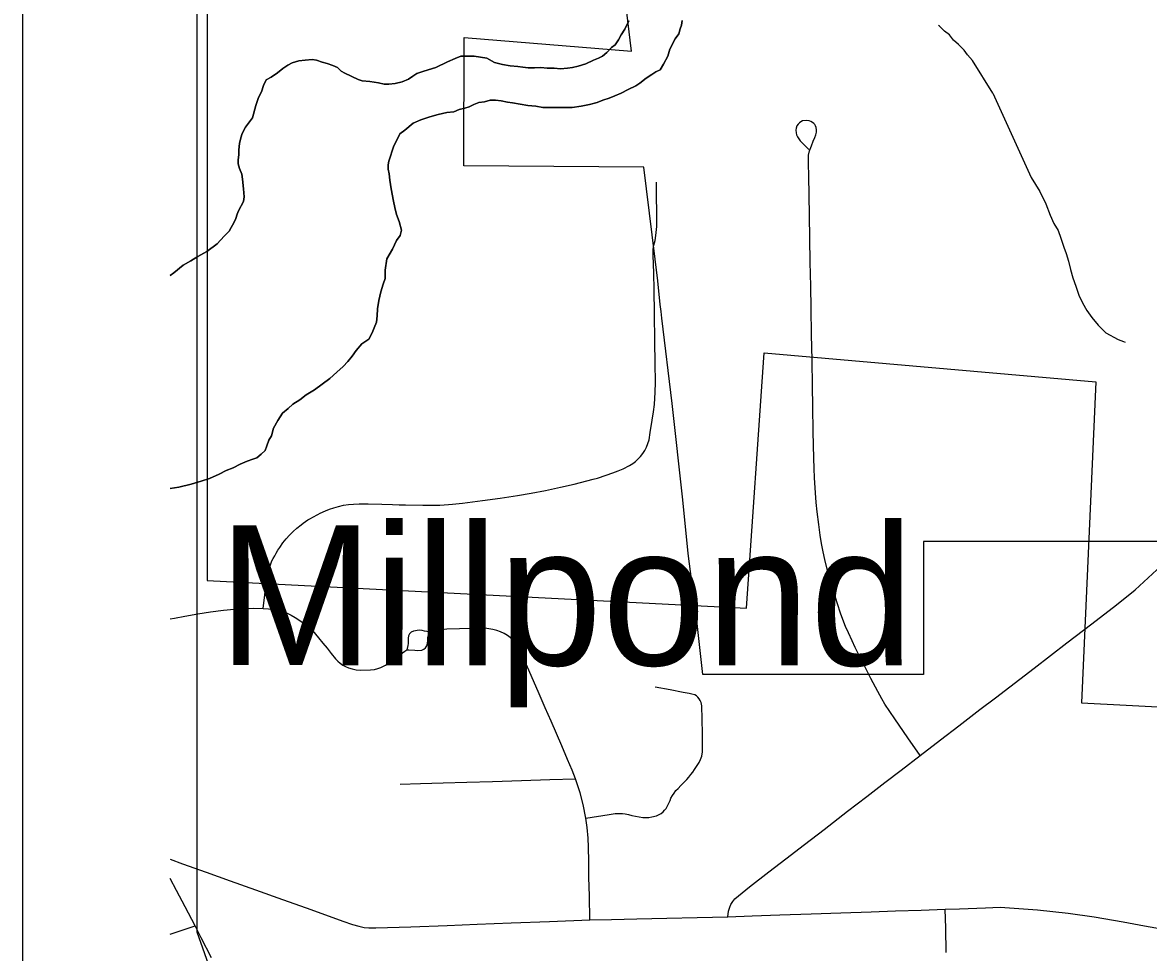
# Model space of a CAD drawing. Extents: x -11.4 to 84.1, y 11.1 to 59.
# Drawn here: x 26.165 to 26.776, y 41.853 to 42.357 of the extents above; entities that cross this region are included whole.
import ezdxf

# ---------------------------------------------------------------- set-up
doc = ezdxf.new("R2010")
doc.units = 0
for name, color, linetype in [('GM_X_City_Street', 7, 'Continuous'), ('GM_X_Corporation', 7, 'Continuous'), ('GM_X_County_Road', 7, 'Continuous'), ('GM_X_Major_River', 7, 'Continuous'), ('GM_X_Minor_River', 7, 'Continuous'), ('GM_X_Township_Road', 7, 'Continuous'), ('SH_Data', 7, 'Continuous')]:
    doc.layers.add(name, color=color, linetype=linetype)

msp = doc.modelspace()

# ---------------------------------------------------------------- linework, layer by layer
at = {"layer": 'GM_X_City_Street'}
for points in [[(26.65209, 41.95928), (26.64548, 41.96892), (26.63843, 41.97918), (26.63305, 41.98716), (26.63129, 41.99011), (26.62914, 41.994), (26.62548, 42.00101), (26.62121, 42.00945), (26.61911, 42.0136), (26.61693, 42.01789), (26.61526, 42.02139), (26.6132, 42.02586), (26.61165, 42.02929), (26.6102, 42.03298), (26.60892, 42.03656), (26.60727, 42.04161), (26.60518, 42.04846), (26.60373, 42.05312), (26.6027, 42.05695), (26.60175, 42.06035), (26.60047, 42.06551), (26.59958, 42.06979), (26.5986, 42.07432), (26.59793, 42.07875), (26.59714, 42.08453), (26.59633, 42.09133), (26.59575, 42.09649), (26.59532, 42.10176), (26.59488, 42.10978), (26.59463, 42.11484), (26.59445, 42.12043), (26.59419, 42.13469), (26.59394, 42.14851), (26.59374, 42.15961), (26.5935, 42.17366), (26.59325, 42.18747), (26.59299, 42.20169), (26.59277, 42.21378), (26.59254, 42.22668), (26.59231, 42.23959), (26.59209, 42.252), (26.59189, 42.26302), (26.59171, 42.27329), (26.59159, 42.28019), (26.59151, 42.28335), (26.5916, 42.28468), (26.59216, 42.28718), (26.59313, 42.28986), (26.5942, 42.29242), (26.59504, 42.29435), (26.5955, 42.29582), (26.59586, 42.29725), (26.59597, 42.29852), (26.59574, 42.29978), (26.59544, 42.30058), (26.595, 42.30132), (26.59443, 42.30196), (26.59376, 42.30248), (26.59287, 42.303), (26.59192, 42.30336), (26.59041, 42.30361), (26.58839, 42.30332), (26.58747, 42.30286), (26.58664, 42.30225), (26.58592, 42.30152), (26.58534, 42.30068), (26.5849, 42.29943), (26.58472, 42.29837), (26.58483, 42.29695), (26.58511, 42.29585), (26.5856, 42.29473), (26.58629, 42.29362), (26.58713, 42.2926), (26.58826, 42.29129), (26.59174, 42.28786)], [(26.29578, 42.03903), (26.29669, 42.04634), (26.29751, 42.05293), (26.29796, 42.05572), (26.29852, 42.05837), (26.2992, 42.0609), (26.30002, 42.0633), (26.30055, 42.06478), (26.30124, 42.06607), (26.30205, 42.06759), (26.30291, 42.06907), (26.30381, 42.07054), (26.30476, 42.07198), (26.30654, 42.07452), (26.30824, 42.0767), (26.3101, 42.07881), (26.312, 42.08074), (26.31405, 42.0826), (26.31633, 42.08441), (26.31756, 42.08531), (26.31882, 42.08617), (26.3201, 42.08701), (26.3214, 42.08781), (26.32272, 42.08858), (26.32542, 42.09001), (26.3268, 42.09068), (26.32959, 42.09191), (26.33187, 42.09285), (26.3342, 42.09363), (26.33658, 42.09427), (26.33933, 42.09493), (26.34204, 42.09536), (26.34482, 42.09561), (26.34784, 42.09573), (26.35277, 42.0958), (26.36024, 42.09563), (26.36596, 42.09532), (26.36949, 42.09519), (26.37303, 42.09511), (26.3824, 42.09497), (26.39165, 42.09509), (26.39626, 42.09539), (26.39856, 42.09559), (26.40398, 42.09616), (26.4094, 42.09679), (26.41481, 42.09747), (26.42433, 42.0988), (26.43382, 42.1003), (26.44125, 42.10158), (26.44895, 42.103), (26.45707, 42.10469), (26.4645, 42.10643), (26.47473, 42.10906), (26.47709, 42.10972), (26.48179, 42.1112), (26.48552, 42.11249), (26.48832, 42.11357), (26.49106, 42.1148), (26.49458, 42.11661), (26.49623, 42.11762), (26.49777, 42.11878), (26.49921, 42.12007), (26.50053, 42.12149), (26.50171, 42.12303), (26.50278, 42.12472), (26.50373, 42.12655), (26.50451, 42.12847), (26.50511, 42.13044), (26.50579, 42.13437), (26.5068, 42.14111), (26.50748, 42.14559), (26.50798, 42.1496), (26.50834, 42.15635), (26.50851, 42.16159), (26.50842, 42.17203), (26.50826, 42.18369), (26.50804, 42.19898), (26.50784, 42.2118), (26.5077, 42.22083), (26.50732, 42.2305), (26.5074, 42.23374), (26.50768, 42.23588), (26.50835, 42.23855), (26.50886, 42.24126), (26.50932, 42.24609), (26.50908, 42.27012)], [(26.2454, 42.03337), (26.24763, 42.03384), (26.25334, 42.03492), (26.26029, 42.03615), (26.26726, 42.03721), (26.27425, 42.03811), (26.28009, 42.03869), (26.28476, 42.03897), (26.29052, 42.03912), (26.29578, 42.03903), (26.29879, 42.03884), (26.30226, 42.03849), (26.3045, 42.03797), (26.3067, 42.03729), (26.30884, 42.03643), (26.31091, 42.03542), (26.31319, 42.03412), (26.31569, 42.03255), (26.31809, 42.03084), (26.32038, 42.029), (26.32258, 42.02703), (26.32589, 42.02313), (26.32816, 42.02028), (26.33045, 42.01744), (26.33276, 42.01462), (26.33507, 42.0118), (26.33623, 42.01051), (26.33752, 42.00936), (26.33893, 42.00834), (26.34043, 42.00748), (26.34201, 42.00677), (26.34414, 42.00623), (26.34631, 42.00584), (26.3485, 42.00561), (26.35398, 42.00571), (26.35616, 42.00602), (26.35793, 42.00648), (26.35966, 42.00707), (26.36213, 42.00823), (26.36369, 42.00917), (26.36517, 42.01023), (26.36812, 42.01254), (26.37256, 42.01595), (26.37367, 42.01651), (26.37487, 42.01668), (26.37806, 42.0164), (26.37936, 42.01622), (26.38195, 42.0164), (26.38296, 42.01696), (26.38389, 42.01774), (26.38449, 42.0188), (26.38486, 42.01996), (26.38504, 42.02162), (26.38514, 42.02301), (26.38542, 42.02468), (26.38593, 42.02639)], [(26.473, 41.87018), (26.47273, 41.88318), (26.47251, 41.89322), (26.47236, 41.90186), (26.4722, 41.9096), (26.47199, 41.91446), (26.47148, 41.92032), (26.47081, 41.92542), (26.4694, 41.93271), (26.46778, 41.93898), (26.4653, 41.94669), (26.46347, 41.95137), (26.46089, 41.95723), (26.45785, 41.96461), (26.45202, 41.97791), (26.44883, 41.98509), (26.44498, 41.99399), (26.43922, 42.00725), (26.43563, 42.01521), (26.43444, 42.01767), (26.43347, 42.01922), (26.43236, 42.02067), (26.43113, 42.02202), (26.42978, 42.02325), (26.42832, 42.02435), (26.42658, 42.02536), (26.42458, 42.02627), (26.42251, 42.02701), (26.42038, 42.02759), (26.41822, 42.02801), (26.41603, 42.02825), (26.39548, 42.02779), (26.39267, 42.02751), (26.39061, 42.02712), (26.38862, 42.02661), (26.38726, 42.02639), (26.38593, 42.02639), (26.38449, 42.02653), (26.38338, 42.02676), (26.38204, 42.02699), (26.38046, 42.02717), (26.37728, 42.02676), (26.37616, 42.02615), (26.37525, 42.02518), (26.37469, 42.02417), (26.3745, 42.02292), (26.37441, 42.02005), (26.37423, 42.0189), (26.37367, 42.01651)], [(26.47081, 41.92542), (26.48348, 41.92739), (26.48669, 41.92781), (26.4885, 41.92791), (26.49068, 41.92783), (26.4921, 41.92766), (26.49388, 41.92731), (26.49581, 41.92684), (26.49775, 41.92642), (26.49971, 41.92604), (26.50166, 41.9257), (26.50343, 41.92561), (26.50501, 41.92575), (26.50665, 41.926), (26.50907, 41.92668), (26.51062, 41.92732), (26.5117, 41.92794), (26.51269, 41.9287), (26.51356, 41.9296), (26.5143, 41.93061), (26.5149, 41.93168), (26.51546, 41.93277), (26.51651, 41.93499), (26.51698, 41.93612), (26.51774, 41.93758), (26.51865, 41.93896), (26.51967, 41.94026), (26.52082, 41.94144), (26.5224, 41.94311), (26.52401, 41.94475), (26.52563, 41.94638), (26.52675, 41.94763), (26.5278, 41.94894), (26.5288, 41.95028), (26.52978, 41.95164), (26.53127, 41.9538), (26.53223, 41.95544), (26.53303, 41.95715), (26.53366, 41.95894), (26.53396, 41.96013), (26.53406, 41.9612), (26.53415, 41.96254), (26.53406, 41.97111), (26.53387, 41.979), (26.53371, 41.98627), (26.53363, 41.98706), (26.53335, 41.98811), (26.53291, 41.98911), (26.53233, 41.99003), (26.53163, 41.99087), (26.53081, 41.99158), (26.52989, 41.99217), (26.52834, 41.99256), (26.52678, 41.99291), (26.52363, 41.99349), (26.51655, 41.99482), (26.50835, 41.99637)], [(26.37003, 41.94372), (26.38112, 41.94406), (26.39338, 41.94445), (26.40625, 41.94485), (26.42022, 41.94529), (26.43597, 41.94578), (26.45135, 41.94626), (26.4653, 41.94669)], [(26.26776, 41.8496), (26.2622, 41.86042), (26.25886, 41.86689), (26.25345, 41.87721), (26.24875, 41.88617), (26.2454, 41.89256)], [(26.66628, 41.85249), (26.66599, 41.86575), (26.66577, 41.87596)], [(26.2454, 41.86242), (26.25128, 41.86437), (26.25886, 41.86689)]]:
    msp.add_lwpolyline(points, dxfattribs=at)
at = {"layer": 'GM_X_Corporation'}
for p, q in [((26.26551, 43.78252), (26.26551, 42.05419)), ((26.25991, 42.62093), (26.25991, 41.86368))]:
    msp.add_line(p, q, dxfattribs=at)
for points in [[(26.92422, 42.07536), (26.65397, 42.07538), (26.65397, 42.00322), (26.53429, 42.00323), (26.53106, 42.03252), (26.5263, 42.06885), (26.52336, 42.09795), (26.51755, 42.15014), (26.51205, 42.19635), (26.51163, 42.19998), (26.51118, 42.20388), (26.50984, 42.21667), (26.50232, 42.27818), (26.4047, 42.27904), (26.40475, 42.34857), (26.4955, 42.34113), (26.48978, 42.38917)], [(26.26551, 42.05419), (26.55791, 42.03913), (26.56758, 42.17762), (26.74738, 42.16192), (26.7396, 41.98783), (27.3866, 41.95403), (27.38866, 42.07279)], [(26.25991, 41.86368), (26.2765, 41.81681), (26.25991, 41.81758)]]:
    msp.add_lwpolyline(points, dxfattribs=at)
at = {"layer": 'GM_X_County_Road'}
for points in [[(26.54789, 41.87193), (26.54826, 41.87485), (26.54884, 41.87706), (26.54949, 41.87854), (26.55048, 41.8801), (26.55161, 41.88164), (26.5595, 41.88814), (26.57012, 41.89629), (26.5792, 41.90327), (26.58936, 41.91108), (26.60001, 41.91927), (26.61281, 41.9291), (26.62331, 41.93717), (26.63298, 41.94459), (26.64177, 41.95135), (26.65209, 41.95928), (26.66323, 41.96786), (26.67308, 41.97546), (26.68444, 41.98421), (26.69306, 41.99063)], [(26.2454, 41.90302), (26.25201, 41.90066), (26.26492, 41.89603), (26.27783, 41.89141), (26.29166, 41.88645), (26.30637, 41.88119), (26.31905, 41.87665), (26.33161, 41.87215), (26.33909, 41.86944), (26.34419, 41.86771), (26.34764, 41.86672), (26.3506, 41.86615), (26.35306, 41.8659), (26.35685, 41.86582), (26.37592, 41.86647), (26.39556, 41.86723), (26.41192, 41.86785), (26.43026, 41.86855), (26.45113, 41.86935), (26.473, 41.87018), (26.48476, 41.87045), (26.49856, 41.87077), (26.51468, 41.87115), (26.53128, 41.87154), (26.54789, 41.87193), (26.56096, 41.87238), (26.576, 41.87289), (26.59309, 41.87348), (26.60921, 41.87403), (26.62564, 41.87459), (26.63872, 41.87504), (26.65261, 41.87551), (26.66577, 41.87596), (26.67357, 41.87627), (26.68758, 41.8767), (26.69545, 41.87701)], [(26.69545, 41.87701), (26.71574, 41.87558), (26.7324, 41.87387), (26.74651, 41.87184), (26.76225, 41.86908), (26.77385, 41.867), (26.79113, 41.86389)]]:
    msp.add_lwpolyline(points, dxfattribs=at)
at = {"layer": 'GM_X_Major_River'}
for points in [[(26.49415, 42.35763), (26.49191, 42.35305), (26.49004, 42.34999), (26.48854, 42.34732), (26.48666, 42.34464), (26.48477, 42.34311), (26.48214, 42.34043), (26.47987, 42.33851), (26.4776, 42.33735), (26.47495, 42.33619), (26.47078, 42.33426), (26.46661, 42.33309), (26.46358, 42.33231), (26.46092, 42.33192), (26.45712, 42.33151), (26.45369, 42.33187), (26.44989, 42.33184), (26.44647, 42.3322), (26.44304, 42.33218), (26.43962, 42.33216), (26.43657, 42.33252), (26.43391, 42.33288), (26.42972, 42.33323), (26.42553, 42.33396), (26.42134, 42.33508), (26.41714, 42.33734), (26.41028, 42.33843), (26.4061, 42.3384), (26.40306, 42.33838), (26.40003, 42.33722), (26.39586, 42.33529), (26.38942, 42.3322), (26.38298, 42.33026), (26.37918, 42.32909), (26.37692, 42.32756), (26.37465, 42.32602), (26.37124, 42.32448), (26.36744, 42.32369), (26.36402, 42.32328), (26.36136, 42.32327), (26.35832, 42.32401), (26.35374, 42.32474), (26.34956, 42.32509), (26.34727, 42.32584), (26.34002, 42.32922), (26.3381, 42.33035), (26.33618, 42.33224), (26.33351, 42.33336), (26.33046, 42.33448), (26.32779, 42.33522), (26.32474, 42.33634), (26.32246, 42.33671), (26.31866, 42.33631), (26.31524, 42.3359), (26.31145, 42.33474), (26.30918, 42.33358), (26.30653, 42.33166), (26.30351, 42.32936), (26.30011, 42.32705), (26.29746, 42.32551), (26.29596, 42.32246), (26.29485, 42.31902), (26.29336, 42.31597), (26.29188, 42.31177), (26.29004, 42.30491), (26.28628, 42.29994), (26.28441, 42.2965), (26.28367, 42.29422), (26.28294, 42.29117), (26.28259, 42.28774), (26.28261, 42.28508), (26.28226, 42.28203), (26.28227, 42.28013), (26.28306, 42.27747), (26.28423, 42.27443), (26.28463, 42.27177), (26.28506, 42.26645), (26.28548, 42.26226), (26.28512, 42.25959), (26.2825, 42.25463), (26.28176, 42.25272), (26.28102, 42.25043), (26.2799, 42.24814), (26.2784, 42.24547), (26.27728, 42.24356), (26.27464, 42.24088), (26.27088, 42.23667), (26.26521, 42.23245)], [(26.26521, 42.23245), (26.27088, 42.23667), (26.27464, 42.24088), (26.27728, 42.24356), (26.2784, 42.24547), (26.2799, 42.24814), (26.28102, 42.25043), (26.28176, 42.25272), (26.2825, 42.25463), (26.28512, 42.25959), (26.28548, 42.26226), (26.28506, 42.26645), (26.28463, 42.27177), (26.28423, 42.27443), (26.28306, 42.27747), (26.28227, 42.28013), (26.28226, 42.28203), (26.28261, 42.28508), (26.28259, 42.28774), (26.28294, 42.29117), (26.28367, 42.29422), (26.28441, 42.2965), (26.28628, 42.29994), (26.29004, 42.30491), (26.29188, 42.31177), (26.29336, 42.31597), (26.29485, 42.31902), (26.29596, 42.32246), (26.29746, 42.32551), (26.30011, 42.32705), (26.30351, 42.32936), (26.30653, 42.33166), (26.30918, 42.33358), (26.31145, 42.33474), (26.31524, 42.3359), (26.31866, 42.33631), (26.32246, 42.33671), (26.32474, 42.33634), (26.32779, 42.33522), (26.33046, 42.33448), (26.33351, 42.33336), (26.33618, 42.33224), (26.3381, 42.33035), (26.34002, 42.32922), (26.34727, 42.32584), (26.34956, 42.32509), (26.35374, 42.32474), (26.35832, 42.32401), (26.36136, 42.32327), (26.36402, 42.32328), (26.36744, 42.32369), (26.37124, 42.32448), (26.37465, 42.32602), (26.37692, 42.32756), (26.37918, 42.32909), (26.38298, 42.33026), (26.38942, 42.3322), (26.39586, 42.33529), (26.40003, 42.33722), (26.40306, 42.33838), (26.4061, 42.3384), (26.41028, 42.33843), (26.41714, 42.33734), (26.42134, 42.33508), (26.42553, 42.33396), (26.42972, 42.33323), (26.43391, 42.33288), (26.43657, 42.33252), (26.43962, 42.33216), (26.44304, 42.33218), (26.44647, 42.3322), (26.44989, 42.33184), (26.45369, 42.33187), (26.45712, 42.33151), (26.46092, 42.33192), (26.46358, 42.33231), (26.46661, 42.33309), (26.47078, 42.33426), (26.47495, 42.33619), (26.4776, 42.33735), (26.47987, 42.33851), (26.48214, 42.34043), (26.48477, 42.34311), (26.48666, 42.34464), (26.48854, 42.34732), (26.49004, 42.34999), (26.49191, 42.35305), (26.49415, 42.35763)], [(26.29472, 42.12266), (26.29698, 42.12458), (26.29772, 42.12725), (26.29883, 42.1303), (26.30033, 42.13259), (26.30143, 42.13679), (26.30368, 42.14099), (26.30631, 42.14481), (26.30932, 42.14749), (26.31196, 42.14979), (26.31575, 42.1521), (26.31915, 42.15479), (26.32368, 42.15748), (26.32784, 42.16055), (26.332, 42.16363), (26.33576, 42.16708), (26.33916, 42.17014), (26.3418, 42.17282), (26.34405, 42.17588), (26.34631, 42.17894), (26.34932, 42.18239), (26.3531, 42.18507), (26.35497, 42.18851), (26.35608, 42.19118), (26.3572, 42.19424), (26.35755, 42.19766), (26.35789, 42.20147), (26.35861, 42.20604), (26.35971, 42.21062), (26.36082, 42.21481), (26.36193, 42.21786), (26.36189, 42.22243), (26.36297, 42.22852), (26.36597, 42.23387), (26.36821, 42.23845), (26.37009, 42.24113), (26.37082, 42.24418), (26.36964, 42.24874), (26.36808, 42.25253), (26.36729, 42.25633), (26.3665, 42.25975), (26.36529, 42.26659), (26.36449, 42.27115), (26.36408, 42.27458), (26.36368, 42.27724), (26.36366, 42.27952), (26.36402, 42.28142), (26.36661, 42.28981), (26.36811, 42.29249), (26.36997, 42.29631), (26.37262, 42.29823), (26.37715, 42.30206), (26.38131, 42.30399), (26.38624, 42.30555), (26.39079, 42.30672), (26.39535, 42.30789), (26.39915, 42.3083), (26.40218, 42.30946), (26.40521, 42.31024), (26.40749, 42.31101), (26.41014, 42.31217), (26.41279, 42.31333), (26.41583, 42.31373), (26.41886, 42.31451), (26.4219, 42.31453), (26.42495, 42.31417), (26.42838, 42.31343), (26.43104, 42.31307), (26.43523, 42.31234), (26.43942, 42.3116), (26.44361, 42.31125), (26.44742, 42.31052), (26.45312, 42.31055), (26.45845, 42.31059), (26.46339, 42.31062), (26.46833, 42.31141), (26.47288, 42.31221), (26.47705, 42.31337), (26.48009, 42.31454), (26.4835, 42.3157), (26.48653, 42.31686), (26.48994, 42.31841), (26.49372, 42.32033), (26.49789, 42.32227), (26.50016, 42.3238), (26.50356, 42.32649), (26.50658, 42.32841), (26.50885, 42.32995), (26.51112, 42.3311), (26.51299, 42.33416), (26.51524, 42.33836), (26.51634, 42.34217), (26.51933, 42.3479), (26.52121, 42.35058), (26.52195, 42.35325), (26.52269, 42.35515), (26.52305, 42.35782)], [(26.52305, 42.35782), (26.52269, 42.35515), (26.52195, 42.35325), (26.52121, 42.35058), (26.51933, 42.3479), (26.51634, 42.34217), (26.51524, 42.33836), (26.51299, 42.33416), (26.51112, 42.3311), (26.50885, 42.32995), (26.50658, 42.32841), (26.50356, 42.32649), (26.50016, 42.3238), (26.49789, 42.32227), (26.49372, 42.32033), (26.48994, 42.31841), (26.48653, 42.31686), (26.4835, 42.3157), (26.48009, 42.31454), (26.47705, 42.31337), (26.47288, 42.31221), (26.46833, 42.31141), (26.46339, 42.31062), (26.45845, 42.31059), (26.45312, 42.31055), (26.44742, 42.31052), (26.44361, 42.31125), (26.43942, 42.3116), (26.43523, 42.31234), (26.43104, 42.31307), (26.42838, 42.31343), (26.42495, 42.31417), (26.4219, 42.31453), (26.41886, 42.31451), (26.41583, 42.31373), (26.41279, 42.31333), (26.41014, 42.31217), (26.40749, 42.31101), (26.40521, 42.31024), (26.40218, 42.30946), (26.39915, 42.3083), (26.39535, 42.30789), (26.39079, 42.30672), (26.38624, 42.30555), (26.38131, 42.30399), (26.37715, 42.30206), (26.37262, 42.29823), (26.36997, 42.29631), (26.36811, 42.29249), (26.36661, 42.28981), (26.36402, 42.28142), (26.36366, 42.27952), (26.36368, 42.27724), (26.36408, 42.27458), (26.36449, 42.27115), (26.36529, 42.26659), (26.3665, 42.25975), (26.36729, 42.25633), (26.36808, 42.25253), (26.36964, 42.24874), (26.37082, 42.24418), (26.37009, 42.24113), (26.36821, 42.23845), (26.36597, 42.23387), (26.36297, 42.22852), (26.36189, 42.22243), (26.36193, 42.21786), (26.36082, 42.21481), (26.35971, 42.21062), (26.35861, 42.20604), (26.35789, 42.20147), (26.35755, 42.19766), (26.3572, 42.19424), (26.35608, 42.19118), (26.35497, 42.18851), (26.3531, 42.18507), (26.34932, 42.18239), (26.34631, 42.17894), (26.34405, 42.17588), (26.3418, 42.17282), (26.33916, 42.17014), (26.33576, 42.16708), (26.332, 42.16363), (26.32784, 42.16055), (26.32368, 42.15748), (26.31915, 42.15479), (26.31575, 42.1521), (26.31196, 42.14979), (26.30932, 42.14749), (26.30631, 42.14481), (26.30368, 42.14099), (26.30143, 42.13679), (26.30033, 42.13259), (26.29883, 42.1303), (26.29772, 42.12725), (26.29698, 42.12458), (26.29472, 42.12266)], [(26.26521, 42.23245), (26.26029, 42.22975), (26.25651, 42.22744), (26.25235, 42.22513), (26.24744, 42.22091), (26.2454, 42.21956)], [(26.2454, 42.21956), (26.24744, 42.22091), (26.25235, 42.22513), (26.25651, 42.22744), (26.26029, 42.22975), (26.26521, 42.23245)], [(26.2454, 42.10402), (26.25, 42.10486), (26.25683, 42.10643), (26.26214, 42.10799), (26.26669, 42.10954), (26.272, 42.11186), (26.27578, 42.11378), (26.27957, 42.11533), (26.28336, 42.11726), (26.28714, 42.11881), (26.29018, 42.11997), (26.29245, 42.12074), (26.29472, 42.12266)], [(26.29472, 42.12266), (26.29245, 42.12074), (26.29018, 42.11997), (26.28714, 42.11881), (26.28336, 42.11726), (26.27957, 42.11533), (26.27578, 42.11378), (26.272, 42.11186), (26.26669, 42.10954), (26.26214, 42.10799), (26.25683, 42.10643), (26.25, 42.10486), (26.2454, 42.10402)]]:
    msp.add_lwpolyline(points, dxfattribs=at)
at = {"layer": 'GM_X_Minor_River'}
for points in [[(26.69162, 42.31835), (26.68052, 42.33606), (26.67786, 42.33909), (26.67596, 42.34174), (26.67293, 42.34478), (26.67027, 42.34705), (26.66799, 42.35008), (26.66533, 42.35198), (26.66267, 42.35463), (26.66207, 42.35508)], [(26.69162, 42.31835), (26.71239, 42.27261), (26.71708, 42.26508), (26.72023, 42.25829), (26.72261, 42.25225), (26.72458, 42.24772), (26.72693, 42.24395), (26.72851, 42.2398), (26.73012, 42.23488), (26.73132, 42.23148), (26.73252, 42.22731), (26.73374, 42.22277), (26.73496, 42.21823), (26.73655, 42.21369), (26.73815, 42.20878), (26.74012, 42.20463), (26.74247, 42.20048), (26.74519, 42.19672), (26.74868, 42.1926), (26.75293, 42.18849), (26.75945, 42.18479), (26.76251, 42.1837), (26.76327, 42.18333)]]:
    msp.add_lwpolyline(points, dxfattribs=at)
at = {"layer": 'GM_X_Township_Road'}
msp.add_line((26.69306, 41.99063), (26.71392, 42.00673), dxfattribs=at)
msp.add_lwpolyline([(26.71392, 42.00673), (26.73177, 42.0204), (26.74522, 42.03065), (26.75866, 42.0409), (26.76869, 42.04913), (26.78286, 42.06205), (26.79251, 42.07073), (26.79973, 42.07854), (26.81088, 42.09145)], dxfattribs=at)
at = {"layer": 'SH_Data'}
msp.add_line((26.16529, 47.54828), (26.16529, 40.54828), dxfattribs=at)

# ---------------------------------------------------------------- texts
at = {"layer": 'GM_X_Major_River'}
msp.add_text('Millpond', height=0.075804, rotation=359.9745, dxfattribs=at).set_placement((26.27124, 42.00831))

doc.saveas('drawing.dxf')
